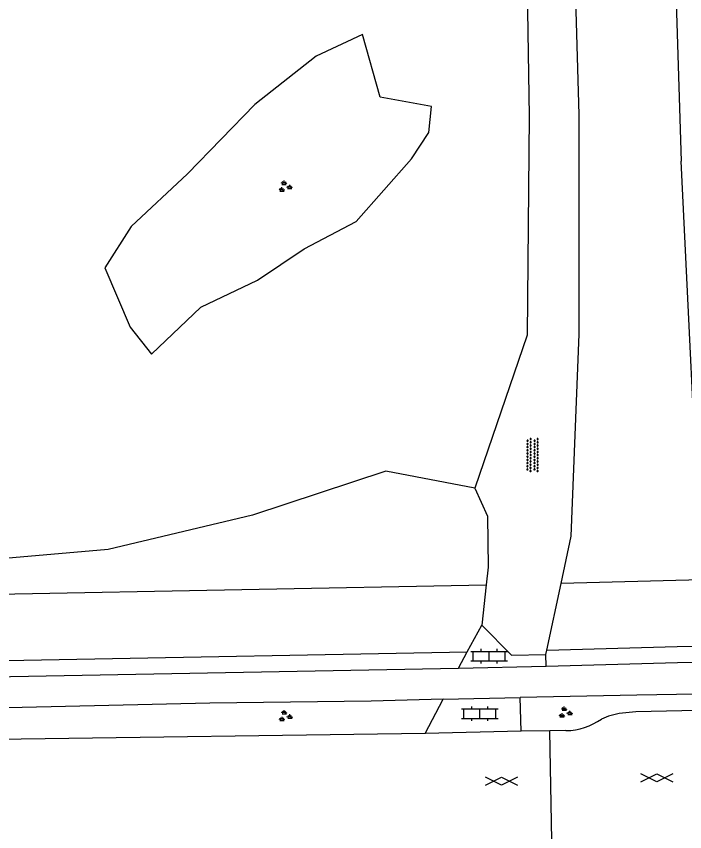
# Model space of a CAD drawing. Extents: x 128999 to 131010, y 395498 to 399007.
# Drawn here: x 129528.9 to 129570.7, y 396106.1 to 396157.1 of the extents above; entities that cross this region are included whole.
import ezdxf

# ---------------------------------------------------------------- set-up
doc = ezdxf.new("R2010")
doc.units = 0
for name, color, linetype in [('gg-knt-onverhard', 7, 'Continuous'), ('gg-knt-verharding', 7, 'Continuous'), ('gg-kntw-bovenkant insteek waterloop', 7, 'Continuous'), ('gt-grn-groengrens', 7, 'Continuous'), ('gt-grn-groengrens NZ', 7, 'Continuous'), ('gt-symb-gesloten verharding', 7, 'Continuous'), ('gt-symb-groenvak', 7, 'Continuous'), ('gt-symb-klinker verharding', 7, 'Continuous'), ('gt-symb-overige verharding', 7, 'Continuous')]:
    doc.layers.add(name, color=color, linetype=linetype)

# ---------------------------------------------------------------- blocks, each defined once
blk = doc.blocks.new('gt0-OVH')
at = {"layer": 'gt-symb-overige verharding'}
for points in [[(-0.972, 0.298), (-0.967, 0.308), (-0.965, 0.319), (-0.966, 0.33), (-0.971, 0.34), (-0.978, 0.348), (-0.988, 0.353), (-0.999, 0.355), (-1.01, 0.354), (-1.02, 0.349), (-1.028, 0.342), (-1.033, 0.332), (-1.035, 0.321), (-1.034, 0.31), (-1.029, 0.3), (-1.022, 0.292), (-1.012, 0.287), (-1.001, 0.285), (-0.99, 0.286), (-0.98, 0.291)], [(-0.872, 0.106), (-0.867, 0.116), (-0.865, 0.126), (-0.866, 0.137), (-0.871, 0.147), (-0.878, 0.156), (-0.888, 0.161), (-0.899, 0.163), (-0.91, 0.162), (-0.92, 0.157), (-0.928, 0.15), (-0.933, 0.14), (-0.935, 0.129), (-0.934, 0.118), (-0.929, 0.108), (-0.922, 0.1), (-0.912, 0.095), (-0.901, 0.092), (-0.89, 0.094), (-0.88, 0.098)], [(-0.772, 0.298), (-0.767, 0.308), (-0.765, 0.319), (-0.766, 0.33), (-0.771, 0.34), (-0.778, 0.348), (-0.788, 0.353), (-0.799, 0.355), (-0.81, 0.354), (-0.82, 0.349), (-0.828, 0.342), (-0.833, 0.332), (-0.835, 0.321), (-0.834, 0.31), (-0.829, 0.3), (-0.822, 0.292), (-0.812, 0.287), (-0.801, 0.285), (-0.79, 0.286), (-0.78, 0.291)], [(-0.672, 0.106), (-0.667, 0.116), (-0.665, 0.126), (-0.666, 0.137), (-0.671, 0.147), (-0.678, 0.156), (-0.688, 0.161), (-0.699, 0.163), (-0.71, 0.162), (-0.72, 0.157), (-0.728, 0.15), (-0.733, 0.14), (-0.735, 0.129), (-0.734, 0.118), (-0.729, 0.108), (-0.722, 0.1), (-0.712, 0.095), (-0.701, 0.092), (-0.69, 0.094), (-0.68, 0.098)], [(-0.572, 0.298), (-0.567, 0.308), (-0.565, 0.319), (-0.566, 0.33), (-0.571, 0.34), (-0.578, 0.348), (-0.588, 0.353), (-0.599, 0.355), (-0.61, 0.354), (-0.62, 0.349), (-0.628, 0.342), (-0.633, 0.332), (-0.635, 0.321), (-0.634, 0.31), (-0.629, 0.3), (-0.622, 0.292), (-0.612, 0.287), (-0.601, 0.285), (-0.59, 0.286), (-0.58, 0.291)], [(-0.472, 0.106), (-0.467, 0.116), (-0.465, 0.126), (-0.466, 0.137), (-0.471, 0.147), (-0.478, 0.156), (-0.488, 0.161), (-0.499, 0.163), (-0.51, 0.162), (-0.52, 0.157), (-0.528, 0.15), (-0.533, 0.14), (-0.535, 0.129), (-0.534, 0.118), (-0.529, 0.108), (-0.522, 0.1), (-0.512, 0.095), (-0.501, 0.092), (-0.49, 0.094), (-0.48, 0.098)], [(-0.372, 0.298), (-0.367, 0.308), (-0.365, 0.319), (-0.366, 0.33), (-0.371, 0.34), (-0.378, 0.348), (-0.388, 0.353), (-0.399, 0.355), (-0.41, 0.354), (-0.42, 0.349), (-0.428, 0.342), (-0.433, 0.332), (-0.435, 0.321), (-0.434, 0.31), (-0.429, 0.3), (-0.422, 0.292), (-0.412, 0.287), (-0.401, 0.285), (-0.39, 0.286), (-0.38, 0.291)], [(-0.272, 0.106), (-0.267, 0.116), (-0.265, 0.126), (-0.266, 0.137), (-0.271, 0.147), (-0.278, 0.156), (-0.288, 0.161), (-0.299, 0.163), (-0.31, 0.162), (-0.32, 0.157), (-0.328, 0.15), (-0.333, 0.14), (-0.335, 0.129), (-0.334, 0.118), (-0.329, 0.108), (-0.322, 0.1), (-0.312, 0.095), (-0.301, 0.092), (-0.29, 0.094), (-0.28, 0.098)], [(-0.172, 0.298), (-0.167, 0.308), (-0.165, 0.319), (-0.166, 0.33), (-0.171, 0.34), (-0.178, 0.348), (-0.188, 0.353), (-0.199, 0.355), (-0.21, 0.354), (-0.22, 0.349), (-0.228, 0.342), (-0.233, 0.332), (-0.235, 0.321), (-0.234, 0.31), (-0.229, 0.3), (-0.222, 0.292), (-0.212, 0.287), (-0.201, 0.285), (-0.19, 0.286), (-0.18, 0.291)], [(-0.072, 0.106), (-0.067, 0.116), (-0.065, 0.126), (-0.066, 0.137), (-0.071, 0.147), (-0.078, 0.156), (-0.088, 0.161), (-0.099, 0.163), (-0.11, 0.162), (-0.12, 0.157), (-0.128, 0.15), (-0.133, 0.14), (-0.135, 0.129), (-0.134, 0.118), (-0.129, 0.108), (-0.122, 0.1), (-0.112, 0.095), (-0.101, 0.092), (-0.09, 0.094), (-0.08, 0.098)], [(0.028, 0.298), (0.033, 0.308), (0.035, 0.319), (0.034, 0.33), (0.029, 0.34), (0.022, 0.348), (0.012, 0.353), (0.001, 0.355), (-0.01, 0.354), (-0.02, 0.349), (-0.028, 0.342), (-0.033, 0.332), (-0.035, 0.321), (-0.034, 0.31), (-0.029, 0.3), (-0.022, 0.292), (-0.012, 0.287), (-0.001, 0.285), (0.01, 0.286), (0.02, 0.291)], [(0.128, 0.106), (0.133, 0.116), (0.135, 0.126), (0.134, 0.137), (0.129, 0.147), (0.122, 0.156), (0.112, 0.161), (0.101, 0.163), (0.09, 0.162), (0.08, 0.157), (0.072, 0.15), (0.067, 0.14), (0.065, 0.129), (0.066, 0.118), (0.071, 0.108), (0.078, 0.1), (0.088, 0.095), (0.099, 0.092), (0.11, 0.094), (0.12, 0.098)], [(0.228, 0.298), (0.233, 0.308), (0.235, 0.319), (0.234, 0.33), (0.229, 0.34), (0.222, 0.348), (0.212, 0.353), (0.201, 0.355), (0.19, 0.354), (0.18, 0.349), (0.172, 0.342), (0.167, 0.332), (0.165, 0.321), (0.166, 0.31), (0.171, 0.3), (0.178, 0.292), (0.188, 0.287), (0.199, 0.285), (0.21, 0.286), (0.22, 0.291)], [(0.328, 0.106), (0.333, 0.116), (0.335, 0.126), (0.334, 0.137), (0.329, 0.147), (0.322, 0.156), (0.312, 0.161), (0.301, 0.163), (0.29, 0.162), (0.28, 0.157), (0.272, 0.15), (0.267, 0.14), (0.265, 0.129), (0.266, 0.118), (0.271, 0.108), (0.278, 0.1), (0.288, 0.095), (0.299, 0.092), (0.31, 0.094), (0.32, 0.098)], [(0.428, 0.298), (0.433, 0.308), (0.435, 0.319), (0.434, 0.33), (0.429, 0.34), (0.422, 0.348), (0.412, 0.353), (0.401, 0.355), (0.39, 0.354), (0.38, 0.349), (0.372, 0.342), (0.367, 0.332), (0.365, 0.321), (0.366, 0.31), (0.371, 0.3), (0.378, 0.292), (0.388, 0.287), (0.399, 0.285), (0.41, 0.286), (0.42, 0.291)], [(0.528, 0.106), (0.533, 0.116), (0.535, 0.126), (0.534, 0.137), (0.529, 0.147), (0.522, 0.156), (0.512, 0.161), (0.501, 0.163), (0.49, 0.162), (0.48, 0.157), (0.472, 0.15), (0.467, 0.14), (0.465, 0.129), (0.466, 0.118), (0.471, 0.108), (0.478, 0.1), (0.488, 0.095), (0.499, 0.092), (0.51, 0.094), (0.52, 0.098)], [(0.628, 0.298), (0.633, 0.308), (0.635, 0.319), (0.634, 0.33), (0.629, 0.34), (0.622, 0.348), (0.612, 0.353), (0.601, 0.355), (0.59, 0.354), (0.58, 0.349), (0.572, 0.342), (0.567, 0.332), (0.565, 0.321), (0.566, 0.31), (0.571, 0.3), (0.578, 0.292), (0.588, 0.287), (0.599, 0.285), (0.61, 0.286), (0.62, 0.291)], [(0.728, 0.106), (0.733, 0.116), (0.735, 0.126), (0.734, 0.137), (0.729, 0.147), (0.722, 0.156), (0.712, 0.161), (0.701, 0.163), (0.69, 0.162), (0.68, 0.157), (0.672, 0.15), (0.667, 0.14), (0.665, 0.129), (0.666, 0.118), (0.671, 0.108), (0.678, 0.1), (0.688, 0.095), (0.699, 0.092), (0.71, 0.094), (0.72, 0.098)], [(0.828, 0.298), (0.833, 0.308), (0.835, 0.319), (0.834, 0.33), (0.829, 0.34), (0.822, 0.348), (0.812, 0.353), (0.801, 0.355), (0.79, 0.354), (0.78, 0.349), (0.772, 0.342), (0.767, 0.332), (0.765, 0.321), (0.766, 0.31), (0.771, 0.3), (0.778, 0.292), (0.788, 0.287), (0.799, 0.285), (0.81, 0.286), (0.82, 0.291)], [(0.928, 0.106), (0.933, 0.116), (0.935, 0.126), (0.934, 0.137), (0.929, 0.147), (0.922, 0.156), (0.912, 0.161), (0.901, 0.163), (0.89, 0.162), (0.88, 0.157), (0.872, 0.15), (0.867, 0.14), (0.865, 0.129), (0.866, 0.118), (0.871, 0.108), (0.878, 0.1), (0.888, 0.095), (0.899, 0.092), (0.91, 0.094), (0.92, 0.098)], [(1.028, 0.298), (1.033, 0.308), (1.035, 0.319), (1.034, 0.33), (1.029, 0.34), (1.022, 0.348), (1.012, 0.353), (1.001, 0.355), (0.99, 0.354), (0.98, 0.349), (0.972, 0.342), (0.967, 0.332), (0.965, 0.321), (0.966, 0.31), (0.971, 0.3), (0.978, 0.292), (0.988, 0.287), (0.999, 0.285), (1.01, 0.286), (1.02, 0.291)], [(-0.972, -0.142), (-0.967, -0.132), (-0.965, -0.121), (-0.966, -0.11), (-0.971, -0.1), (-0.978, -0.092), (-0.988, -0.087), (-0.999, -0.085), (-1.01, -0.086), (-1.02, -0.091), (-1.028, -0.098), (-1.033, -0.108), (-1.035, -0.119), (-1.034, -0.13), (-1.029, -0.14), (-1.022, -0.148), (-1.012, -0.153), (-1.001, -0.155), (-0.99, -0.154), (-0.98, -0.149)], [(-0.872, -0.334), (-0.867, -0.324), (-0.865, -0.314), (-0.866, -0.303), (-0.871, -0.293), (-0.878, -0.284), (-0.888, -0.279), (-0.899, -0.277), (-0.91, -0.278), (-0.92, -0.283), (-0.928, -0.29), (-0.933, -0.3), (-0.935, -0.311), (-0.934, -0.322), (-0.929, -0.332), (-0.922, -0.34), (-0.912, -0.345), (-0.901, -0.348), (-0.89, -0.346), (-0.88, -0.342)], [(-0.772, -0.142), (-0.767, -0.132), (-0.765, -0.121), (-0.766, -0.11), (-0.771, -0.1), (-0.778, -0.092), (-0.788, -0.087), (-0.799, -0.085), (-0.81, -0.086), (-0.82, -0.091), (-0.828, -0.098), (-0.833, -0.108), (-0.835, -0.119), (-0.834, -0.13), (-0.829, -0.14), (-0.822, -0.148), (-0.812, -0.153), (-0.801, -0.155), (-0.79, -0.154), (-0.78, -0.149)], [(-0.672, -0.334), (-0.667, -0.324), (-0.665, -0.314), (-0.666, -0.303), (-0.671, -0.293), (-0.678, -0.284), (-0.688, -0.279), (-0.699, -0.277), (-0.71, -0.278), (-0.72, -0.283), (-0.728, -0.29), (-0.733, -0.3), (-0.735, -0.311), (-0.734, -0.322), (-0.729, -0.332), (-0.722, -0.34), (-0.712, -0.345), (-0.701, -0.348), (-0.69, -0.346), (-0.68, -0.342)], [(-0.572, -0.142), (-0.567, -0.132), (-0.565, -0.121), (-0.566, -0.11), (-0.571, -0.1), (-0.578, -0.092), (-0.588, -0.087), (-0.599, -0.085), (-0.61, -0.086), (-0.62, -0.091), (-0.628, -0.098), (-0.633, -0.108), (-0.635, -0.119), (-0.634, -0.13), (-0.629, -0.14), (-0.622, -0.148), (-0.612, -0.153), (-0.601, -0.155), (-0.59, -0.154), (-0.58, -0.149)], [(-0.472, -0.334), (-0.467, -0.324), (-0.465, -0.314), (-0.466, -0.303), (-0.471, -0.293), (-0.478, -0.284), (-0.488, -0.279), (-0.499, -0.277), (-0.51, -0.278), (-0.52, -0.283), (-0.528, -0.29), (-0.533, -0.3), (-0.535, -0.311), (-0.534, -0.322), (-0.529, -0.332), (-0.522, -0.34), (-0.512, -0.345), (-0.501, -0.348), (-0.49, -0.346), (-0.48, -0.342)], [(-0.372, -0.142), (-0.367, -0.132), (-0.365, -0.121), (-0.366, -0.11), (-0.371, -0.1), (-0.378, -0.092), (-0.388, -0.087), (-0.399, -0.085), (-0.41, -0.086), (-0.42, -0.091), (-0.428, -0.098), (-0.433, -0.108), (-0.435, -0.119), (-0.434, -0.13), (-0.429, -0.14), (-0.422, -0.148), (-0.412, -0.153), (-0.401, -0.155), (-0.39, -0.154), (-0.38, -0.149)], [(-0.272, -0.334), (-0.267, -0.324), (-0.265, -0.314), (-0.266, -0.303), (-0.271, -0.293), (-0.278, -0.284), (-0.288, -0.279), (-0.299, -0.277), (-0.31, -0.278), (-0.32, -0.283), (-0.328, -0.29), (-0.333, -0.3), (-0.335, -0.311), (-0.334, -0.322), (-0.329, -0.332), (-0.322, -0.34), (-0.312, -0.345), (-0.301, -0.348), (-0.29, -0.346), (-0.28, -0.342)], [(-0.172, -0.142), (-0.167, -0.132), (-0.165, -0.121), (-0.166, -0.11), (-0.171, -0.1), (-0.178, -0.092), (-0.188, -0.087), (-0.199, -0.085), (-0.21, -0.086), (-0.22, -0.091), (-0.228, -0.098), (-0.233, -0.108), (-0.235, -0.119), (-0.234, -0.13), (-0.229, -0.14), (-0.222, -0.148), (-0.212, -0.153), (-0.201, -0.155), (-0.19, -0.154), (-0.18, -0.149)], [(-0.072, -0.334), (-0.067, -0.324), (-0.065, -0.314), (-0.066, -0.303), (-0.071, -0.293), (-0.078, -0.284), (-0.088, -0.279), (-0.099, -0.277), (-0.11, -0.278), (-0.12, -0.283), (-0.128, -0.29), (-0.133, -0.3), (-0.135, -0.311), (-0.134, -0.322), (-0.129, -0.332), (-0.122, -0.34), (-0.112, -0.345), (-0.101, -0.348), (-0.09, -0.346), (-0.08, -0.342)], [(0.028, -0.142), (0.033, -0.132), (0.035, -0.121), (0.034, -0.11), (0.029, -0.1), (0.022, -0.092), (0.012, -0.087), (0.001, -0.085), (-0.01, -0.086), (-0.02, -0.091), (-0.028, -0.098), (-0.033, -0.108), (-0.035, -0.119), (-0.034, -0.13), (-0.029, -0.14), (-0.022, -0.148), (-0.012, -0.153), (-0.001, -0.155), (0.01, -0.154), (0.02, -0.149)], [(0.128, -0.334), (0.133, -0.324), (0.135, -0.314), (0.134, -0.303), (0.129, -0.293), (0.122, -0.284), (0.112, -0.279), (0.101, -0.277), (0.09, -0.278), (0.08, -0.283), (0.072, -0.29), (0.067, -0.3), (0.065, -0.311), (0.066, -0.322), (0.071, -0.332), (0.078, -0.34), (0.088, -0.345), (0.099, -0.348), (0.11, -0.346), (0.12, -0.342)], [(0.228, -0.142), (0.233, -0.132), (0.235, -0.121), (0.234, -0.11), (0.229, -0.1), (0.222, -0.092), (0.212, -0.087), (0.201, -0.085), (0.19, -0.086), (0.18, -0.091), (0.172, -0.098), (0.167, -0.108), (0.165, -0.119), (0.166, -0.13), (0.171, -0.14), (0.178, -0.148), (0.188, -0.153), (0.199, -0.155), (0.21, -0.154), (0.22, -0.149)], [(0.328, -0.334), (0.333, -0.324), (0.335, -0.314), (0.334, -0.303), (0.329, -0.293), (0.322, -0.284), (0.312, -0.279), (0.301, -0.277), (0.29, -0.278), (0.28, -0.283), (0.272, -0.29), (0.267, -0.3), (0.265, -0.311), (0.266, -0.322), (0.271, -0.332), (0.278, -0.34), (0.288, -0.345), (0.299, -0.348), (0.31, -0.346), (0.32, -0.342)], [(0.428, -0.142), (0.433, -0.132), (0.435, -0.121), (0.434, -0.11), (0.429, -0.1), (0.422, -0.092), (0.412, -0.087), (0.401, -0.085), (0.39, -0.086), (0.38, -0.091), (0.372, -0.098), (0.367, -0.108), (0.365, -0.119), (0.366, -0.13), (0.371, -0.14), (0.378, -0.148), (0.388, -0.153), (0.399, -0.155), (0.41, -0.154), (0.42, -0.149)], [(0.528, -0.334), (0.533, -0.324), (0.535, -0.314), (0.534, -0.303), (0.529, -0.293), (0.522, -0.284), (0.512, -0.279), (0.501, -0.277), (0.49, -0.278), (0.48, -0.283), (0.472, -0.29), (0.467, -0.3), (0.465, -0.311), (0.466, -0.322), (0.471, -0.332), (0.478, -0.34), (0.488, -0.345), (0.499, -0.348), (0.51, -0.346), (0.52, -0.342)], [(0.628, -0.142), (0.633, -0.132), (0.635, -0.121), (0.634, -0.11), (0.629, -0.1), (0.622, -0.092), (0.612, -0.087), (0.601, -0.085), (0.59, -0.086), (0.58, -0.091), (0.572, -0.098), (0.567, -0.108), (0.565, -0.119), (0.566, -0.13), (0.571, -0.14), (0.578, -0.148), (0.588, -0.153), (0.599, -0.155), (0.61, -0.154), (0.62, -0.149)], [(0.728, -0.334), (0.733, -0.324), (0.735, -0.314), (0.734, -0.303), (0.729, -0.293), (0.722, -0.284), (0.712, -0.279), (0.701, -0.277), (0.69, -0.278), (0.68, -0.283), (0.672, -0.29), (0.667, -0.3), (0.665, -0.311), (0.666, -0.322), (0.671, -0.332), (0.678, -0.34), (0.688, -0.345), (0.699, -0.348), (0.71, -0.346), (0.72, -0.342)], [(0.828, -0.142), (0.833, -0.132), (0.835, -0.121), (0.834, -0.11), (0.829, -0.1), (0.822, -0.092), (0.812, -0.087), (0.801, -0.085), (0.79, -0.086), (0.78, -0.091), (0.772, -0.098), (0.767, -0.108), (0.765, -0.119), (0.766, -0.13), (0.771, -0.14), (0.778, -0.148), (0.788, -0.153), (0.799, -0.155), (0.81, -0.154), (0.82, -0.149)], [(0.928, -0.334), (0.933, -0.324), (0.935, -0.314), (0.934, -0.303), (0.929, -0.293), (0.922, -0.284), (0.912, -0.279), (0.901, -0.277), (0.89, -0.278), (0.88, -0.283), (0.872, -0.29), (0.867, -0.3), (0.865, -0.311), (0.866, -0.322), (0.871, -0.332), (0.878, -0.34), (0.888, -0.345), (0.899, -0.348), (0.91, -0.346), (0.92, -0.342)], [(1.028, -0.142), (1.033, -0.132), (1.035, -0.121), (1.034, -0.11), (1.029, -0.1), (1.022, -0.092), (1.012, -0.087), (1.001, -0.085), (0.99, -0.086), (0.98, -0.091), (0.972, -0.098), (0.967, -0.108), (0.965, -0.119), (0.966, -0.13), (0.971, -0.14), (0.978, -0.148), (0.988, -0.153), (0.999, -0.155), (1.01, -0.154), (1.02, -0.149)]]:
    blk.add_lwpolyline(points, close=True, dxfattribs=at)
blk = doc.blocks.new('gt0-GRVAK')
at = {"layer": 'gt-symb-groenvak'}
for p, q in [((-0.11, 0.189), (-0.228, 0.24)), ((-0.182, 0.153), (0.088, 0.153)), ((-0.091, 0.211), (-0.156, 0.322)), ((-0.047, 0.214), (-0.047, 0.393)), ((-0.004, 0.211), (0.061, 0.322)), ((0.015, 0.189), (0.133, 0.24)), ((0.262, -0.052), (0.197, 0.059)), ((0.305, -0.049), (0.305, 0.13)), ((0.349, -0.052), (0.414, 0.059)), ((-0.245, -0.228), (-0.363, -0.177)), ((-0.318, -0.264), (-0.047, -0.264)), ((-0.226, -0.206), (-0.291, -0.095)), ((-0.183, -0.203), (-0.183, -0.024)), ((-0.139, -0.206), (-0.074, -0.095)), ((-0.12, -0.228), (-0.002, -0.177)), ((0.243, -0.074), (0.125, -0.023)), ((0.17, -0.11), (0.441, -0.11)), ((0.368, -0.074), (0.486, -0.023))]:
    blk.add_line(p, q, dxfattribs=at)
blk = doc.blocks.new('gt0-KL1')
at = {"layer": 'gt-symb-klinker verharding'}
for p, q in [((-1.15, 0.3), (1.15, 0.3)), ((-1, -0.3), (-1, 0.3)), ((-0.5, 0.3), (-0.5, 0.45)), ((0, -0.3), (0, 0.3)), ((0.5, 0.3), (0.5, 0.45)), ((1, -0.3), (1, 0.3)), ((-1.15, -0.3), (1.15, -0.3)), ((-0.5, -0.45), (-0.5, -0.3)), ((0.5, -0.45), (0.5, -0.3))]:
    blk.add_line(p, q, dxfattribs=at)
blk = doc.blocks.new('gt0-GESVH1')
at = {"layer": 'gt-symb-gesloten verharding'}
for p, q in [((-0.992, -0.261), (0.008, 0.239)), ((0.008, -0.261), (-0.992, 0.239)), ((0.008, 0.239), (1.008, -0.261)), ((1.008, 0.239), (0.008, -0.261))]:
    blk.add_line(p, q, dxfattribs=at)

msp = doc.modelspace()

# ---------------------------------------------------------------- linework, layer by layer
at = {"layer": 'gg-knt-onverhard'}
for p, q in [((129558.275, 396121.527), (129558.004, 396119.02)), ((129562.072, 396117.446), (129562.961, 396121.615)), ((129562.016, 396117.182), (129562.072, 396117.446))]:
    msp.add_line(p, q, dxfattribs=at)
for points in [[(129562.961, 396121.615), (129563.592, 396124.577), (129564.101, 396137.225), (129564.092, 396150.964), (129563.537, 396170.543), (129563.581, 396192.201), (129564.212, 396206.151), (129564.931, 396220.696)], [(129482.884, 396179.362), (129487.004, 396183.882), (129489.371, 396186.893), (129499.745, 396201.29), (129505.091, 396206.387), (129511.693, 396208.747), (129522.826, 396209.222), (129536.505, 396211.545), (129547.39, 396212.903), (129555.924, 396213.779), (129558.784, 396212.81), (129560.437, 396209.55), (129561.174, 396206.181), (129560.792, 396191.921), (129560.664, 396170.669), (129560.966, 396150.88), (129560.847, 396137.158), (129557.576, 396127.583)], [(129557.576, 396127.583), (129558.365, 396125.834), (129558.396, 396122.652), (129558.275, 396121.527)]]:
    msp.add_lwpolyline(points, dxfattribs=at)
at = {"layer": 'gg-knt-verharding'}
for p, q in [((129557.091, 396117.336), (129558.004, 396119.02)), ((129556.543, 396116.326), (129557.091, 396117.336)), ((129562.033, 396116.445), (129562.016, 396117.182)), ((129556.543, 396116.326), (129562.033, 396116.445)), ((129554.463, 396112.236), (129555.587, 396114.385)), ((129555.587, 396114.385), (129560.406, 396114.487)), ((129560.457, 396112.386), (129560.406, 396114.487)), ((129554.463, 396112.236), (129454.467, 396110.802)), ((129560.457, 396112.386), (129554.463, 396112.236)), ((129562.263, 396112.4), (129560.457, 396112.386)), ((129563.271, 396112.408), (129562.263, 396112.4)), ((129562.395, 396105.531), (129562.263, 396112.4))]:
    msp.add_line(p, q, dxfattribs=at)
for points in [[(129558.004, 396119.02), (129559.859, 396117.132), (129562.016, 396117.182)], [(129562.033, 396116.445), (129570.261, 396116.667), (129578.352, 396116.839)], [(129453.325, 396114.293), (129503.77, 396115.342), (129556.543, 396116.326)], [(129580.14, 396114.847), (129567.699, 396114.634), (129560.406, 396114.487)], [(129555.587, 396114.385), (129551.07, 396114.25), (129540.977, 396114.12), (129516.543, 396113.566), (129475.522, 396112.673), (129453.436, 396112.235)], [(129580.152, 396113.858), (129567.652, 396113.591), (129566.606, 396113.484), (129565.925, 396113.323), (129565.496, 396113.137)]]:
    msp.add_lwpolyline(points, dxfattribs=at)
msp.add_arc((129563.156, 396116.519), 4.113, 271.6037, 304.6781, dxfattribs=at)
at = {"layer": 'gg-kntw-bovenkant insteek waterloop'}
msp.add_line((129571.761, 396121.854), (129570.492, 396148.067), dxfattribs=at)
msp.add_lwpolyline([(129571.499, 396218.176), (129571.313, 396215.985), (129570.837, 396208.132), (129570.388, 396199.851), (129570.102, 396191.241), (129569.959, 396182.841), (129569.894, 396175.752), (129570.078, 396161.372), (129570.492, 396148.067)], dxfattribs=at)
at = {"layer": 'gt-grn-groengrens'}
for p, q in [((129571.761, 396121.854), (129562.961, 396121.615)), ((129452.977, 396119.556), (129558.275, 396121.527))]:
    msp.add_line(p, q, dxfattribs=at)
for points in [[(129554.861, 396151.478), (129551.636, 396152.076), (129550.54, 396155.998), (129547.633, 396154.639), (129543.78, 396151.61), (129539.582, 396147.276), (129536.041, 396143.967), (129534.4, 396141.386), (129535.976, 396137.659), (129537.315, 396135.987), (129540.402, 396138.92), (129543.961, 396140.607), (129546.889, 396142.579), (129550.127, 396144.287), (129553.592, 396148.216), (129554.689, 396149.853), (129554.861, 396151.478)], [(129557.576, 396127.583), (129552.003, 396128.661), (129543.639, 396125.906), (129534.614, 396123.74), (129525.722, 396122.985), (129516.699, 396122.908), (129507.263, 396123.068), (129497.873, 396124.401), (129487.804, 396125.036), (129479.605, 396125.825)]]:
    msp.add_lwpolyline(points, dxfattribs=at)
at = {"layer": 'gt-grn-groengrens NZ'}
for points in [[(129562.072, 396117.446), (129570.237, 396117.667), (129578.834, 396117.782)], [(129453.308, 396115.282), (129503.75, 396116.342), (129557.091, 396117.336)]]:
    msp.add_lwpolyline(points, dxfattribs=at)

# ---------------------------------------------------------------- block references
at = {"layer": 'gt-symb-gesloten verharding'}
for p in [(129559.232, 396109.251), (129568.956, 396109.467)]:
    msp.add_blockref('gt0-GESVH1', p, dxfattribs=at)
at = {"layer": 'gt-symb-groenvak'}
for p in [(129545.669, 396146.457), (129545.678, 396113.305), (129563.21, 396113.528)]:
    msp.add_blockref('gt0-GRVAK', p, dxfattribs=at)
at = {"layer": 'gt-symb-klinker verharding'}
for p in [(129558.458, 396117.07), (129557.886, 396113.469)]:
    msp.add_blockref('gt0-KL1', p, dxfattribs=at)
at = {"layer": 'gt-symb-overige verharding', "rotation": -90.17188682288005}
msp.add_blockref('gt0-OVH', (129561.175, 396129.66), dxfattribs=at)

doc.saveas('drawing.dxf')
